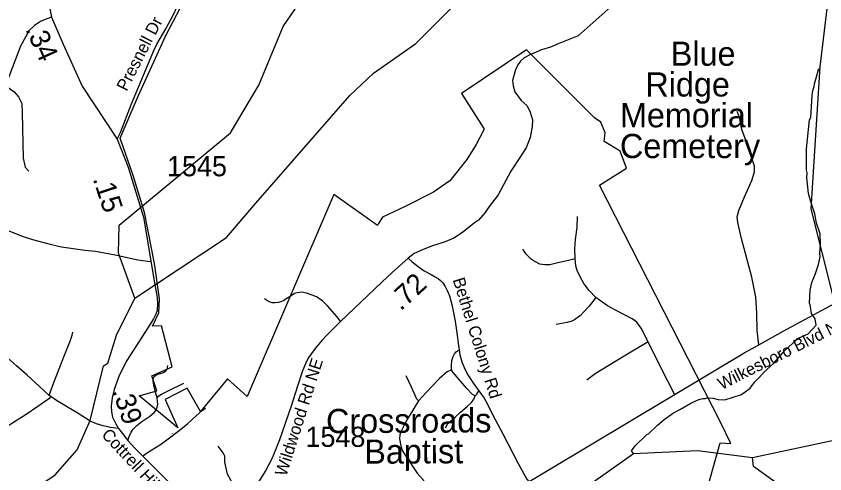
# Model space of a CAD drawing. Extents: x 1159738 to 1321356, y 736314 to 882035.
# Drawn here: x 1258568 to 1263584, y 803699 to 806539 of the extents above; entities that cross this region are included whole.
import ezdxf

# ---------------------------------------------------------------- set-up
doc = ezdxf.new("R2010")
doc.units = 0
for name, color, linetype in [('Exist Boundary Political City Limit New', 7, 'Continuous'), ('Exist Cultural Church Label', 7, 'Continuous'), ('Exist Hydrographic Creek Single Shore', 7, 'Continuous'), ('Exist Hydrographic Misc Water Feature', 7, 'Continuous'), ('Exist Road Non-System Type 51', 7, 'Continuous'), ('Exist Road Non-System Type 51 Label', 7, 'Continuous'), ('Exist Road Primary NC Attributed', 7, 'Continuous'), ('Exist Road Primary NC Label', 7, 'Continuous'), ('Exist Road Secondary Mileage Hundredths English Label', 7, 'Continuous'), ('Exist Road Secondary Type 51 Attributed', 7, 'Continuous'), ('Exist Road Secondary Type 51 Label', 7, 'Continuous'), ('Exist Road Secondary Type 51 Number Label', 7, 'Continuous'), ('Map Preparation Boundary City Limit Buffer Line', 7, 'Continuous')]:
    doc.layers.add(name, color=color, linetype=linetype)

msp = doc.modelspace()

# ---------------------------------------------------------------- linework, layer by layer
at = {"layer": 'Exist Boundary Political City Limit New'}
for points in [[(1259412.7, 804615.5), (1259452.9, 804697.8), (1259457.3, 804785.8), (1259426.5, 805003.8), (1259364.9, 805320.9), (1259294.5, 805550), (1259213.2, 805782.3), (1259325.4, 806042.1), (1259497, 806419.9), (1259655, 806726.3), (1259622.3, 806775.1), (1259670.3, 806862.3), (1259782.7, 807140.3), (1259765, 807131.5), (1259699, 807149.1), (1259622, 807254.8), (1259481.2, 807490.5), (1259432.8, 807589.6), (1259428.6, 807619.7), (1259448.4, 807685.8), (1259488, 807835.5), (1259154, 807507.5), (1259103.4, 807602.2), (1258674.4, 807423.8)], [(1263678.1, 807328.5), (1263632.6, 806896), (1263553, 806224.4), (1263496.4, 805343.9), (1263633, 804802.1)], [(1262185.1, 805491.1), (1262352.9, 805596.8), (1262313.3, 805702.5), (1262214.3, 805761.9), (1262220.9, 805814.8), (1262194.4, 805880.8), (1262154.8, 805907.3), (1261732.4, 806330.1), (1261329.7, 806059.2), (1261468.3, 805841.2), (1261468.3, 805834.6), (1261422.1, 805742.1), (1261362.7, 805649.6), (1261257.1, 805517.5), (1261157.4, 805446.4), (1260979.9, 805359), (1260841.2, 805292.9), (1260814.8, 805253.3), (1260808.2, 805240), (1260537.6, 805431.6), (1260001.2, 804180.2)], [(1262897.7, 801071), (1263424.1, 801097), (1263376.8, 801356.7), (1263492.7, 801391.7), (1263519.1, 801415.9), (1263534.1, 801476.9), (1263533.3, 801610.4), (1263524.4, 801676.2), (1263501.3, 801713.6), (1263469.3, 801722.5), (1263321.7, 801689.2), (1263289.9, 801809.4), (1263217.3, 801796.2), (1263127, 802078), (1262829.9, 803516.2), (1262935, 803890.8), (1263000.4, 803887.9), (1262935.6, 804019), (1262185.1, 805491.1)], [(1260001.2, 804180.2), (1259878.9, 804288.3), (1259711.2, 804086.3), (1259628.7, 804231.4), (1259492.8, 804160), (1259571, 803985.6), (1259331, 804183.2), (1259441.2, 804213.4), (1259409.8, 804308.2), (1259535.5, 804362.9), (1259469.5, 804618.4), (1259412.7, 804615.5)]]:
    msp.add_lwpolyline(points, dxfattribs=at)
at = {"layer": 'Exist Hydrographic Creek Single Shore'}
for points in [[(1260053.9, 805379), (1260637.9, 806046.8), (1260783.9, 806185), (1261046.8, 806370.1), (1261379.8, 806704.8), (1261803.9, 806978.7), (1262152.9, 807276.9), (1262363.9, 807397.4), (1262506.8, 807443.8), (1262754.8, 807704.8), (1263215.9, 808112.4), (1263566.8, 808476.3), (1264015.9, 808782.4), (1264198.7, 808949.5)], [(1260072.8, 806110.6), (1260223.9, 806475.3), (1260318.8, 806614.5), (1260477.8, 806650.7), (1260562.8, 806701.6)], [(1259304.8, 804790.1), (1259203.8, 805067.8), (1259207.8, 805241.7), (1259897.8, 805815.4), (1260072.8, 806110.6)], [(1263134.9, 803800.7), (1263629, 803905.6), (1263836.9, 803858.8), (1264187.9, 803901), (1264402.9, 803837.5), (1264644.9, 803855.7), (1264790, 803971), (1264851.9, 804127.3), (1264897.9, 804635.2), (1265064.9, 804996.2), (1265367.6, 805450.3)], [(1259304.8, 804790.1), (1259872.8, 805166), (1260053.9, 805379)], [(1254586.9, 800975.1), (1254741.9, 800979.5), (1255074.5, 801200.9), (1255906.9, 801743), (1256049.8, 801789.4), (1256183.8, 801783.4), (1256377.9, 801887.9), (1256509.9, 802160.9), (1256777.9, 802519.9), (1256981.9, 802657), (1257426.8, 802779.4), (1257725.8, 803062.2), (1257812.9, 803195.1), (1257914.9, 803281.7), (1258243.9, 803442.5), (1258545.8, 803515.2), (1258809.8, 803693.7), (1258946.9, 803848.6), (1259026.9, 804030.7), (1259110.8, 804370.5), (1259135.9, 804386.4), (1259189.9, 804559.3), (1259304.8, 804790.1)], [(1261070.6, 802518.8), (1261408.9, 802811), (1261636.9, 803239.8), (1261832.9, 803426.3), (1262397.5, 803826), (1262793.9, 803843.6), (1263134.9, 803800.7)], [(1263621, 803223), (1263497.9, 803310.9), (1263327.9, 803521), (1263272.9, 803650.2), (1263142, 803744.8), (1263134.9, 803800.7)]]:
    msp.add_lwpolyline(points, dxfattribs=at)
at = {"layer": 'Exist Hydrographic Misc Water Feature'}
msp.add_lwpolyline([(1262397.5, 803826), (1262384.7, 803841.6), (1262407.7, 803872.9), (1262479.7, 803942.6), (1262490, 803948.3), (1262545.6, 804000.6), (1262586.7, 804036.1), (1262644, 804077.5), (1262688.7, 804100.1), (1262751.8, 804138.1), (1262802.6, 804160.5), (1262826.8, 804167.8), (1262842.8, 804167.3), (1262850.9, 804171), (1262890.9, 804169.8), (1262922.7, 804160.8), (1262962.6, 804159.5), (1263067.6, 804192.2), (1263120.8, 804230.6), (1263149.7, 804269.9), (1263224.5, 804347.3), (1263267.7, 804386), (1263336, 804463.9), (1263408.2, 804531.6), (1263410.4, 804537.5), (1263479.3, 804567.4), (1263529, 804621.8), (1263523.8, 804661.6), (1263501.2, 804693.6), (1263493.5, 804748.6), (1263489.1, 804759.1), (1263491.6, 804839.1), (1263503.1, 804886.7), (1263526.7, 804941.9), (1263544.5, 804997.4), (1263553.9, 805045.1), (1263552.6, 805069.2), (1263556.4, 805125.1), (1263554.3, 805189.1), (1263532.3, 805253.8), (1263522, 805312.2), (1263499.9, 805374.9), (1263481.8, 805439.5), (1263472.8, 805535.7), (1263473.7, 805567.7), (1263470.2, 805583.8), (1263470.2, 805715.9), (1263487.8, 805895.3), (1263496.3, 805911.1), (1263504.4, 806046.8), (1263509.4, 806078.7), (1263518.1, 806102.4), (1263518.6, 806118.4), (1263545.5, 806213.6)], dxfattribs=at)
at = {"layer": 'Exist Road Non-System Type 51'}
msp.add_line((1259536.8, 803947.6), (1259538.6, 803949), dxfattribs=at)
for points in [[(1258786.8, 806532), (1258747.9, 806518.7), (1258718.7, 806505.3), (1258680.9, 806480.9), (1258648.1, 806450.5), (1258627.4, 806413.9), (1258595.7, 806353), (1258512.9, 806134.9), (1258488.9, 806077.1), (1258463.3, 806044.2), (1258428, 806006.4), (1258391.5, 805971.1), (1258350.1, 805933.3), (1258318.4, 805912.6), (1258280.7, 805894.3), (1258224.7, 805877.3), (1258167.5, 805861.4), (1258133.4, 805855.4), (1258060.3, 805848), (1258018.9, 805838.3), (1257994.6, 805824.9), (1257975.8, 805809.3)], [(1258501.6, 806109.1), (1258556.1, 806069.6), (1258582.4, 806039.6), (1258603, 805996.3), (1258604.9, 805940), (1258612.4, 805658.2), (1258623.7, 805601.8), (1258646.2, 805577.4)], [(1263173.7, 804500.7), (1263164, 804588.7), (1263161, 804697.6), (1263154.9, 804796.3), (1263130.6, 804919.9), (1263067.6, 805160.6), (1263044.9, 805259.3), (1263040.1, 805293.3), (1263051, 805332.9), (1263084.4, 805417.5), (1263131.4, 805520.3), (1263148.1, 805572.9), (1263147.3, 805609.4), (1263134.9, 805645.8), (1263107.4, 805729.8), (1263068.5, 805835.3), (1263053.4, 805912.2), (1263040.1, 805946.8)], [(1257975.8, 805809.3), (1257964.5, 805786.5), (1257958.4, 805736.5), (1257959.7, 805644), (1257970.6, 805590.3), (1257986.4, 805546.5), (1258010.8, 805502.6), (1258052.2, 805445.4), (1258097.2, 805397.9), (1258131.1, 805369.2), (1258174.9, 805350.9), (1258463.4, 805229.1), (1258610.7, 805171.8), (1258670.4, 805153.5), (1258780, 805124.3), (1258849.4, 805108.5), (1258994.9, 805086.7), (1259059.4, 805081.9), (1259182.4, 805057.5), (1259322.4, 805028.2), (1259385.7, 805018.5), (1259405.3, 805016.4)], [(1262034.2, 805036.3), (1262033, 805094.5), (1262036.4, 805152.5), (1262047, 805227.4), (1262050.4, 805296.1)], [(1261709.5, 805094.3), (1261725.3, 805068.9), (1261755.7, 805038.5), (1261786.1, 805016.6), (1261813.6, 805003.1), (1261846.8, 804999.1), (1261878.3, 804999.1), (1261935.2, 805012.1), (1261986.3, 805023.9), (1262034.2, 805036.3)], [(1261000.1, 805037.2), (1261024.8, 805014.6), (1261060.8, 804985.3), (1261099, 804959.4), (1261141.8, 804935.2), (1261167.1, 804922.3), (1261184.5, 804911), (1261199.7, 804899.2), (1261213.8, 804884.6), (1261229, 804860.9), (1261241.8, 804837.6), (1261255.9, 804804.4), (1261270.5, 804749.8), (1261281.2, 804698), (1261290.7, 804647.6), (1261300.8, 804574.4), (1261311, 804496.1), (1261315.5, 804467.8)], [(1262163.9, 804793.5), (1262121.3, 804836), (1262089.4, 804880.2), (1262066.7, 804921.4), (1262048.4, 804961.1), (1262039.3, 804990.6), (1262034.2, 805036.3)], [(1260579.2, 804644.9), (1260558.6, 804673.6), (1260499.4, 804742.6), (1260467.5, 804771.8), (1260452.4, 804782.7), (1260434.8, 804794.7), (1260409.6, 804806.4), (1260367.9, 804820.1), (1260340.4, 804825.8), (1260328.3, 804825.4), (1260311.6, 804823.1), (1260295.3, 804817.6), (1260267.2, 804800.1), (1260242.1, 804784.2), (1260227.3, 804775.2), (1260209.4, 804767), (1260195, 804762.7), (1260172.8, 804760.4), (1260155.7, 804761.2), (1260133.9, 804769), (1260109, 804785.7)], [(1262163.9, 804793.5), (1262121.1, 804738.9), (1262087.4, 804701.8), (1262068.8, 804682.6), (1262048.5, 804666.3), (1262031.7, 804654.5), (1262013.7, 804646.6), (1261985.5, 804637.6), (1261917.6, 804625.8)], [(1262488.6, 804518), (1262445.4, 804604.1), (1262418, 804639.5), (1262389.2, 804660.1), (1262340.6, 804686.6), (1262280.3, 804717), (1262235.9, 804741), (1262163.9, 804793.5)], [(1258772.2, 804185.8), (1258778.3, 804204.7), (1258802.4, 804265.6), (1258839.1, 804361.4), (1258868.6, 804435.6), (1258904.7, 804529.2), (1258915.5, 804559.9), (1258920.3, 804578)], [(1262488.6, 804518), (1262338.9, 804429.8), (1262158.3, 804320.1), (1262106.9, 804280.2)], [(1262651, 804194.1), (1262566, 804359), (1262488.6, 804518)], [(1261267.7, 804344.8), (1261268.2, 804369.9), (1261269.9, 804402.6), (1261277.8, 804426.8), (1261287.3, 804444.3), (1261296.9, 804455.5), (1261315.5, 804467.8)], [(1261315.5, 804467.8), (1261320.5, 804438.1), (1261332.3, 804395.3), (1261345.8, 804359.3), (1261365.5, 804319.9), (1261403.8, 804260.2), (1261436.9, 804213.6)], [(1258772.2, 804185.8), (1258710.2, 804242.6), (1258635.7, 804311.5), (1258570.6, 804369.4), (1258477.5, 804453.2)], [(1259261.2, 803906.7), (1259269.1, 803931.1), (1259280.8, 803958.3), (1259293.5, 803975.5), (1259316.8, 803998.8), (1259347.3, 804023.2), (1259397.8, 804057.1), (1259410.5, 804067.6), (1259426.6, 804082.6), (1259437.2, 804097.1), (1259443.3, 804112.1), (1259446, 804130.2), (1259444.9, 804150.2), (1259442.1, 804171), (1259432.1, 804205.9), (1259421, 804250.4), (1259417.2, 804277), (1259417.7, 804289.8), (1259422.7, 804300.9), (1259434.3, 804311.4), (1259447.7, 804317.5), (1259463.7, 804321.4), (1259482, 804328.1), (1259496.5, 804337.5), (1259504.8, 804349.2), (1259507.5, 804358.5), (1259509.2, 804372.2)], [(1261267.7, 804344.8), (1261241.8, 804332.4), (1261192.8, 804291.9), (1261141.1, 804237.3), (1261089.9, 804180.4), (1261062.9, 804151.7)], [(1261415.5, 804182.9), (1261398.6, 804191.4), (1261362.6, 804229.1), (1261278.3, 804327.9), (1261267.7, 804344.8)], [(1259442.1, 804171), (1259453.7, 804183.8), (1259468.7, 804194.4), (1259510.3, 804214.9), (1259609, 804262.7)], [(1261062.9, 804151.7), (1261052.4, 804163.6), (1261019.2, 804236.3), (1260986, 804306.6)], [(1261415.5, 804182.9), (1261425.1, 804193.1), (1261436.9, 804213.6)], [(1261436.9, 804213.6), (1261470.1, 804168), (1261483, 804146.7), (1261499.9, 804115.1), (1261522.4, 804068.4), (1261585.9, 803947.1), (1261680.9, 803762.7), (1261734.8, 803667.3), (1261746, 803653)], [(1258783.3, 804178.2), (1258770, 804164.9), (1258701.9, 804116.7), (1258630.8, 804068.5), (1258512.8, 803993.4), (1258460.5, 803959.9), (1258378, 803905), (1258347.3, 803880.9)], [(1259203.5, 803980.7), (1259153.9, 803987.7), (1259107.4, 803997.3), (1259065.7, 804009.2), (1259027.5, 804025.5), (1258940.6, 804081.5), (1258891.5, 804111.5), (1258819.2, 804153.7), (1258783.3, 804178.2), (1258772.2, 804185.8)], [(1261231.5, 803984.8), (1261246.2, 804010.7), (1261290, 804051.2), (1261324.9, 804081), (1261365.4, 804116.5), (1261391.3, 804143), (1261407.1, 804162.7), (1261415.5, 804182.9)], [(1261062.9, 804151.7), (1261028.2, 804094.4), (1261001.2, 804050.1), (1260981.5, 804014.6), (1260955.1, 803964.5), (1260946.8, 803942.2), (1260946.3, 803915.7), (1260954.1, 803873.5), (1260963.1, 803843.6), (1260996.8, 803789.8), (1261054.7, 803703.1), (1261102.5, 803649.1), (1261204.8, 803526.1), (1261262.2, 803456.9), (1261331.8, 803367), (1261344.9, 803351.3)], [(1259354.2, 803809.6), (1259370.5, 803823), (1259410.5, 803849.1), (1259463.2, 803881.3), (1259510.9, 803916.8), (1259570.2, 803961.2), (1259630.5, 804009.3), (1259686.5, 804061.4), (1259722.6, 804092.5), (1259741.4, 804107)], [(1260018.5, 803566.1), (1259934.2, 803612.6), (1259900.8, 803656.7), (1259879.5, 803696.5), (1259862.8, 803771.6), (1259861.3, 803808.4), (1259852.2, 803830.5), (1259820.3, 803870.2)]]:
    msp.add_lwpolyline(points, dxfattribs=at)
at = {"layer": 'Exist Road Primary NC Attributed'}
msp.add_lwpolyline([(1261657, 803596.5), (1263087.1, 804452.7), (1263173.7, 804500.7), (1263324.2, 804584.2), (1264122.2, 805015.3)], dxfattribs=at)
at = {"layer": 'Exist Road Secondary Type 51 Attributed'}
for points in [[(1263611.7, 807308.5), (1263529.7, 807285.5), (1263397.1, 807256.6), (1263298.3, 807227.6), (1263212.7, 807187.8), (1262893.7, 807008.6), (1262575.8, 806858), (1262442, 806766.4), (1262314.2, 806650.6), (1262053.3, 806416.2), (1261929.2, 806368), (1261882.2, 806347.5), (1261826.7, 806330.6), (1261760.5, 806301.9)], [(1259195, 805776.9), (1259214.4, 805816.5), (1259283.5, 805994.7), (1259421.5, 806326), (1259441.2, 806364.4), (1259496, 806461.1), (1259543.4, 806549.1), (1259634.2, 806750.1)], [(1258773, 806605.6), (1258786.8, 806532), (1258859, 806365.4), (1258976.7, 806105), (1259195, 805776.9)], [(1261760.5, 806301.9), (1261757.7, 806300.7), (1261718.2, 806281.1), (1261696.5, 806260.6), (1261678.6, 806238.1), (1261665.8, 806206.3), (1261657, 806176.5), (1261647.3, 806139.6), (1261651, 806107), (1261660.6, 806069.6), (1261700.4, 806016.5), (1261735.3, 805983.9), (1261753.4, 805950.2), (1261764.3, 805917.6), (1261769.5, 805895.1), (1261767.9, 805852.5), (1261761.9, 805821.1), (1261755.8, 805786.7), (1261730.5, 805722.8), (1261695.5, 805668.5), (1261635.3, 805576.8), (1261557.1, 805430.8), (1261500.9, 805357.7), (1261476.5, 805321.6), (1261434.7, 805273.4), (1261411.4, 805256.4), (1261336.8, 805197.7), (1261282.3, 805161.4), (1261228.3, 805138.3), (1261143.4, 805112.4), (1261087.3, 805089), (1261037.2, 805066.5), (1261000.1, 805037.2), (1260901, 804947.7), (1260836.9, 804888.5), (1260579.2, 804644.9), (1260493.6, 804558.2), (1260465.3, 804528.8), (1260430.7, 804488.3), (1260397.3, 804444.1), (1260379.7, 804416.8), (1260362.2, 804382.9), (1260343.9, 804337.7), (1260312.4, 804243), (1260273.5, 804118.2), (1260201.6, 803911), (1260156.1, 803795.9), (1260114.6, 803717.1), (1260018.5, 803566.1)], [(1259195, 805776.9), (1259262.3, 805601.8), (1259357.3, 805291.1), (1259425, 804897.8), (1259442.6, 804793.6), (1259445.1, 804755.6), (1259441.9, 804713.3), (1259434.6, 804689.3), (1259420.9, 804661.3), (1259370.7, 804582), (1259310.4, 804489.8), (1259254.9, 804403.1), (1259226.8, 804351.3), (1259204.8, 804302.6), (1259176.4, 804223.4), (1259162.9, 804171.6), (1259156.6, 804119), (1259158.8, 804083.4), (1259166.5, 804050.1), (1259185.9, 804010.3), (1259203.5, 803980.7), (1259233.5, 803941.4), (1259261.2, 803906.7), (1259304.4, 803858.9), (1259354.2, 803809.6), (1259509.7, 803653.7)]]:
    msp.add_lwpolyline(points, dxfattribs=at)
at = {"layer": 'Map Preparation Boundary City Limit Buffer Line'}
for points in [[(1259412.7, 804615.5), (1259452.9, 804697.8), (1259457.3, 804785.8), (1259426.5, 805003.8), (1259364.9, 805320.9), (1259294.5, 805550), (1259213.2, 805782.3), (1259325.4, 806042.1), (1259497, 806419.9), (1259655, 806726.3), (1259622.3, 806775.1), (1259670.3, 806862.3), (1259782.7, 807140.3), (1259765, 807131.5), (1259699, 807149.1), (1259622, 807254.8), (1259481.2, 807490.5), (1259432.8, 807589.6), (1259428.6, 807619.7), (1259448.4, 807685.8), (1259488, 807835.5), (1259154, 807507.5), (1259103.4, 807602.2), (1258674.4, 807423.8)], [(1263678.1, 807328.5), (1263632.6, 806896), (1263553, 806224.4), (1263496.4, 805343.9), (1263633, 804802.1)], [(1262185.1, 805491.1), (1262352.9, 805596.8), (1262313.3, 805702.5), (1262214.3, 805761.9), (1262220.9, 805814.8), (1262194.4, 805880.8), (1262154.8, 805907.3), (1261732.4, 806330.1), (1261329.7, 806059.2), (1261468.3, 805841.2), (1261468.3, 805834.6), (1261422.1, 805742.1), (1261362.7, 805649.6), (1261257.1, 805517.5), (1261157.4, 805446.4), (1260979.9, 805359), (1260841.2, 805292.9), (1260814.8, 805253.3), (1260808.2, 805240), (1260537.6, 805431.6), (1260001.2, 804180.2)], [(1262897.7, 801071), (1263424.1, 801097), (1263376.8, 801356.7), (1263492.7, 801391.7), (1263519.1, 801415.9), (1263534.1, 801476.9), (1263533.3, 801610.4), (1263524.4, 801676.2), (1263501.3, 801713.6), (1263469.3, 801722.5), (1263321.7, 801689.2), (1263289.9, 801809.4), (1263217.3, 801796.2), (1263127, 802078), (1262829.9, 803516.2), (1262935, 803890.8), (1263000.4, 803887.9), (1262935.6, 804019), (1262185.1, 805491.1)], [(1260001.2, 804180.2), (1259878.9, 804288.3), (1259711.2, 804086.3), (1259628.7, 804231.4), (1259492.8, 804160), (1259571, 803985.6), (1259331, 804183.2), (1259441.2, 804213.4), (1259409.8, 804308.2), (1259535.5, 804362.9), (1259469.5, 804618.4), (1259412.7, 804615.5)]]:
    msp.add_lwpolyline(points, dxfattribs=at)

# ---------------------------------------------------------------- texts
at = {"layer": 'Exist Cultural Church Label'}
for s, p in [('Blue', (1262628.2, 806231.5)), ('Ridge ', (1262470.7, 806040.5)), ('Memorial', (1262313.1, 805849.5)), ('Cemetery', (1262313.1, 805658.5))]:
    msp.add_text(s, height=150, dxfattribs=at).set_placement(p)
for s, p in [('Crossroads', (1260490.3, 803951.8)), ('Baptist', (1260727.6, 803761.9))]:
    msp.add_text(s, height=150, rotation=0.2797, dxfattribs=at).set_placement(p)
at = {"layer": 'Exist Road Non-System Type 51 Label'}
msp.add_text('Bethel Colony Rd', height=75, rotation=287.4913, dxfattribs=at).set_placement((1261274.7, 804903.9))
at = {"layer": 'Exist Road Primary NC Label'}
msp.add_text('Wilkesboro Blvd NE', height=75, rotation=26.7042, dxfattribs=at).set_placement((1262943.8, 804218.8))
at = {"layer": 'Exist Road Secondary Mileage Hundredths English Label'}
for s, rotation, p in [('.34', 294.5174, (1258623.2, 806457.9)), ('.15', 288.3151, (1259042.3, 805530.2)), ('.72', 42.6671, (1260953.3, 804706.5)), ('.39', 288.4341, (1259163.1, 804214.5))]:
    msp.add_text(s, height=125, rotation=rotation, dxfattribs=at).set_placement(p)
at = {"layer": 'Exist Road Secondary Type 51 Label'}
for s, rotation, p in [('Presnell Dr', 62.9461, (1259253.4, 806068.3)), ('Wildwood Rd NE', 72.3691, (1260242.8, 803679.7)), ('Cottrell Hill Rd', 312.9665, (1259093.2, 803937.9))]:
    msp.add_text(s, height=75, rotation=rotation, dxfattribs=at).set_placement(p)
at = {"layer": 'Exist Road Secondary Type 51 Number Label'}
for s, p in [('1545', (1259503.7, 805545.7)), ('1548', (1260362.3, 803866.6))]:
    msp.add_text(s, height=125, dxfattribs=at).set_placement(p)

doc.saveas('drawing.dxf')
